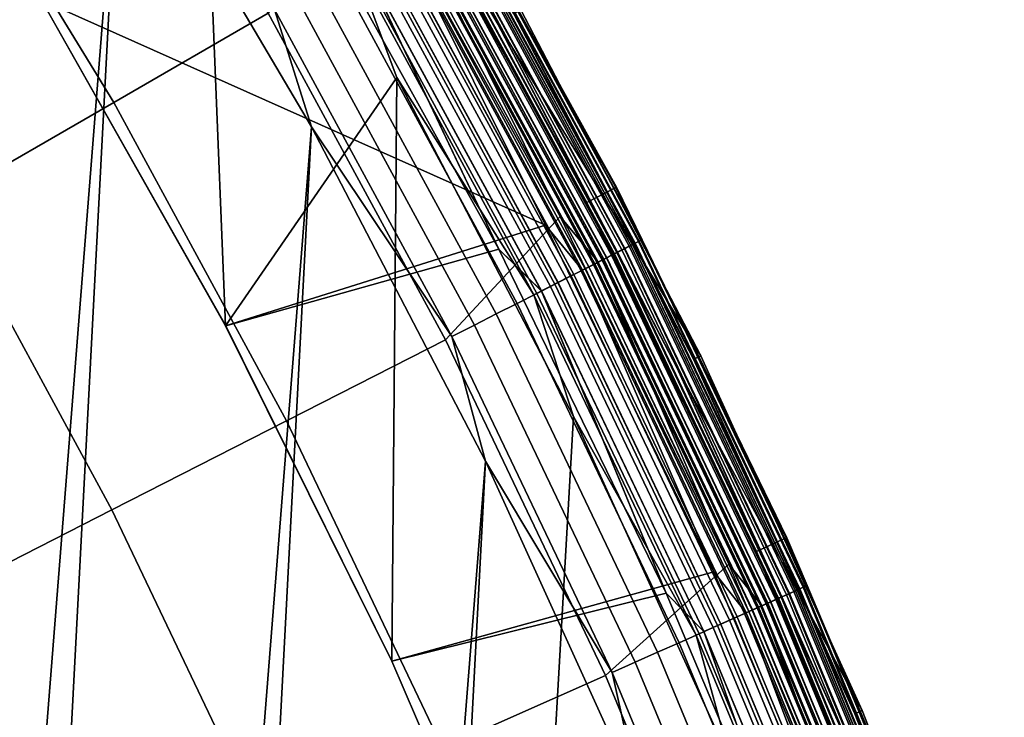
# Model space of a CAD drawing. Header units: metres. Extents: x -167 to 28, y -50 to 27.
# Tile 326 of 331: x 22.16 to 25.86, y 10.69 to 13.31. Entities that reach past the tile are written whole.
import ezdxf

# ---------------------------------------------------------------- set-up
doc = ezdxf.new("R2010")
doc.units = ezdxf.units.M
doc.layers.add('solid_12_065_011_XXX', color=7, linetype='CONTINUOUS')

msp = doc.modelspace()

# ---------------------------------------------------------------- linework, layer by layer
at = {"layer": 'solid_12_065_011_XXX'}
for points in [[(21.75247, 15.305375, 0.2), (22.53614, 14.126105, 0.2), (20.033514, -17.49522, 0.2)], [(24.718548, 12.04672, 24), (23.954493, 13.296704, 0.996509), (23.212866, 14.552764, 0.996509), (24.042204, 13.3455, 24)], [(23.721611, 13.695679, 0.901425), (23.212866, 14.552764, 0.996509), (23.954493, 13.296704, 0.996509)], [(21.802275, 14.158563, 129.094391), (22.513397, 12.998116, 129.094391), (23.094107, 13.333388, 127.764793), (22.364641, 14.523767, 127.764793)], [(22.846098, 14.328956, 24.5), (22.242064, 13.382622, 24.5), (22.933983, 12.158798, 24.5)], [(23.416439, 13.519488, 24.494911), (22.846098, 14.328956, 24.5), (22.933983, 12.158798, 24.5), (23.576563, 13.092319, 24.5)], [(21.184353, 13.75728, 130.388458), (21.875322, 12.629723, 130.388458), (22.513397, 12.998116, 129.094391), (21.802275, 14.158563, 129.094391)], [(22.53614, 14.126105, 0.2), (20.936155, -16.404324, 0.2), (20.033514, -17.49522, 0.2)], [(22.53614, 14.126105, 0.2), (23.255943, 12.906806, 0.2), (20.936155, -16.404324, 0.2)], [(23.11735, 13.346808, 0.205801), (23.255943, 12.906806, 0.2), (22.53614, 14.126105, 0.2)], [(24.399849, 12.678807, 111.80262), (23.690472, 13.959451, 111.80262), (23.584757, 13.89715, 125.863533), (24.290966, 12.622221, 125.863533)], [(23.810534, 13.747018, 111.755402), (23.690472, 13.959451, 111.80262), (24.399849, 12.678807, 111.80262)], [(24.402182, 12.680044, 25.5), (23.692738, 13.96081, 25.5), (23.692738, 13.96081, 110.5), (24.402182, 12.680044, 110.5)], [(23.811371, 13.7475, 110.570518), (24.402182, 12.680044, 110.5), (23.692738, 13.96081, 110.5)], [(23.811291, 13.747456, 25.428843), (23.692738, 13.96081, 25.5), (24.402182, 12.680044, 25.5)], [(23.700123, 13.683271, 126.006737), (24.290966, 12.622221, 125.863533), (23.584757, 13.89715, 125.863533)], [(23.760273, 12.106463, 127.764793), (24.189989, 12.569749, 126.423683), (23.486713, 13.839378, 126.423683), (23.094107, 13.333388, 127.764793)], [(23.650593, 13.654676, 126.288391), (23.486713, 13.839378, 126.423683), (24.189989, 12.569749, 126.423683)], [(23.594156, 13.622092, 111.503677), (24.135216, 12.537474, 111.5), (22.242056, 13.382637, 111.5), (23.433632, 13.804413, 111.5)], [(23.776516, 13.727378, 25.292162), (24.462368, 12.464199, 25.292162), (24.431854, 12.448651, 25.2295), (23.746859, 13.710256, 25.2295)], [(24.462605, 12.46432, 110.707253), (23.776749, 13.727511, 110.707253), (23.74716, 13.710429, 110.769958), (24.432163, 12.448809, 110.769958)], [(24.456102, 12.461006, 24.140318), (23.770428, 13.723863, 24.140318), (23.748878, 13.711421, 24.207253), (24.433931, 12.44971, 24.207253)], [(24.450031, 12.457913, 111.624825), (23.764528, 13.720456, 111.624825), (23.785784, 13.732728, 111.665352), (24.471901, 12.469056, 111.665352)], [(24.469551, 12.467859, 24.07052), (23.783501, 13.73141, 24.07052), (23.770428, 13.723863, 24.140318), (24.456102, 12.461006, 24.140318)], [(23.798141, 13.739863, 25.359066), (24.484615, 12.475534, 25.359066), (24.462368, 12.464199, 25.292162), (23.776516, 13.727378, 25.292162)], [(24.484777, 12.475616, 110.64032), (23.798298, 13.739954, 110.64032), (23.776749, 13.727511, 110.707253), (24.462605, 12.46432, 110.707253)], [(24.469551, 12.467859, 24.07052), (24.015924, 13.331038, 24), (23.783501, 13.73141, 24.07052)], [(24.471901, 12.469056, 111.665352), (23.785784, 13.732728, 111.665352), (23.801247, 13.741656, 111.709244), (24.487812, 12.477163, 111.709244)], [(23.811291, 13.747456, 25.428843), (24.498144, 12.482429, 25.428843), (24.484615, 12.475534, 25.359066), (23.798141, 13.739863, 25.359066)], [(24.498226, 12.48247, 110.570518), (23.811371, 13.7475, 110.570518), (23.798298, 13.739954, 110.64032), (24.484777, 12.475616, 110.64032)], [(24.487812, 12.477163, 111.709244), (23.801247, 13.741656, 111.709244), (23.810534, 13.747018, 111.755402), (24.497366, 12.482032, 111.755402)], [(24.497366, 12.482032, 111.755402), (23.810534, 13.747018, 111.755402), (24.399849, 12.678807, 111.80262)], [(23.811291, 13.747456, 25.428843), (24.402182, 12.680044, 25.5), (24.498144, 12.482429, 25.428843)], [(24.498226, 12.48247, 110.570518), (24.402182, 12.680044, 110.5), (23.811371, 13.7475, 110.570518)], [(22.934019, 12.15873, 111), (23.959639, 12.447317, 111), (23.263136, 13.704976, 111), (22.242073, 13.382609, 111)], [(22.934019, 12.15873, 25), (22.242073, 13.382609, 25), (23.263136, 13.704976, 25), (23.959639, 12.447317, 25)], [(23.444309, 13.535579, 110.994911), (23.263136, 13.704976, 111), (23.959639, 12.447317, 111)], [(23.44376, 13.53526, 25.004999), (23.959639, 12.447317, 25), (23.263136, 13.704976, 25)], [(23.709772, 13.688844, 25.172354), (24.393698, 12.42921, 25.172354), (24.348679, 12.406271, 25.121891), (23.666016, 13.66358, 25.121891)], [(24.394073, 12.429401, 110.827164), (23.710138, 13.689054, 110.827164), (23.666435, 13.663823, 110.877686), (24.349112, 12.406491, 110.877686)], [(24.354784, 12.409383, 111.532928), (23.671951, 13.667007, 111.532928), (23.706892, 13.687181, 111.55777), (24.390734, 12.4277, 111.55777)], [(23.706345, 13.686864, 0.806616), (24.390171, 12.427413, 0.806616), (24.364412, 12.414289, 0.714617), (23.681309, 13.67241, 0.714617)], [(24.40349, 12.434199, 24.26996), (23.71929, 13.694338, 24.26996), (23.682268, 13.672963, 24.32716), (24.365398, 12.414791, 24.32716)], [(23.721611, 13.695679, 0.901425), (24.405878, 12.435416, 0.901425), (24.390171, 12.427413, 0.806616), (23.706345, 13.686864, 0.806616)], [(24.390734, 12.4277, 111.55777), (23.706892, 13.687181, 111.55777), (23.73801, 13.705147, 111.588661), (24.42275, 12.444013, 111.588661)], [(23.746859, 13.710256, 25.2295), (24.431854, 12.448651, 25.2295), (24.393698, 12.42921, 25.172354), (23.709772, 13.688844, 25.172354)], [(24.432163, 12.448809, 110.769958), (23.74716, 13.710429, 110.769958), (23.710138, 13.689054, 110.827164), (24.394073, 12.429401, 110.827164)], [(24.433931, 12.44971, 24.207253), (23.748878, 13.711421, 24.207253), (23.71929, 13.694338, 24.26996), (24.40349, 12.434199, 24.26996)], [(23.721611, 13.695679, 0.901425), (23.954493, 13.296704, 0.996509), (24.405878, 12.435416, 0.901425)], [(24.42275, 12.444013, 111.588661), (23.73801, 13.705147, 111.588661), (23.764528, 13.720456, 111.624825), (24.450031, 12.457913, 111.624825)], [(23.64687, 13.652526, 0.626765), (24.328979, 12.396235, 0.626765), (24.284386, 12.373512, 0.544336), (23.603525, 13.627501, 0.544336)], [(23.666016, 13.66358, 25.121891), (24.348679, 12.406271, 25.121891), (24.297712, 12.380302, 25.079142), (23.616478, 13.63498, 25.079142)], [(24.349112, 12.406491, 110.877686), (23.666435, 13.663823, 110.877686), (23.616947, 13.63525, 110.920509), (24.298195, 12.380548, 110.920509)], [(24.315798, 12.389518, 111.51474), (23.634056, 13.645129, 111.51474), (23.671951, 13.667007, 111.532928), (24.354784, 12.409383, 111.532928)], [(24.365398, 12.414791, 24.32716), (23.682268, 13.672963, 24.32716), (23.638565, 13.647732, 24.377687), (24.320436, 12.391882, 24.377687)], [(23.681309, 13.67241, 0.714617), (24.364412, 12.414289, 0.714617), (24.328979, 12.396235, 0.626765), (23.64687, 13.652526, 0.626765)], [(24.364315, 12.414238, 126.148933), (23.681213, 13.672355, 126.148933), (23.650593, 13.654676, 126.288391), (24.332811, 12.398187, 126.288391)], [(24.332811, 12.398187, 126.288391), (23.650593, 13.654676, 126.288391), (24.189989, 12.569749, 126.423683)], [(24.383768, 12.42415, 126.006737), (23.700123, 13.683271, 126.006737), (23.681213, 13.672355, 126.148933), (24.364315, 12.414238, 126.148933)], [(24.383768, 12.42415, 126.006737), (24.290966, 12.622221, 125.863533), (23.700123, 13.683271, 126.006737)], [(24.26952, 12.365938, 24.420511), (23.589077, 13.61916, 24.420511), (23.534809, 13.587828, 24.454756), (24.213686, 12.337489, 24.454756)], [(23.603525, 13.627501, 0.544336), (24.284386, 12.373512, 0.544336), (24.231277, 12.346453, 0.468529), (23.551907, 13.597699, 0.468529)], [(23.616478, 13.63498, 25.079142), (24.297712, 12.380302, 25.079142), (24.24184, 12.351834, 25.044977), (23.562172, 13.603626, 25.044977)], [(24.298195, 12.380548, 110.920509), (23.616947, 13.63525, 110.920509), (23.562679, 13.603919, 110.954758), (24.242361, 12.352099, 110.954758)], [(24.320436, 12.391882, 24.377687), (23.638565, 13.647732, 24.377687), (23.589077, 13.61916, 24.420511), (24.26952, 12.365938, 24.420511)], [(24.274746, 12.368601, 111.503677), (23.594156, 13.622092, 111.503677), (23.634056, 13.645129, 111.51474), (24.315798, 12.389518, 111.51474)], [(24.274746, 12.368601, 111.503677), (24.135216, 12.537474, 111.5), (23.594156, 13.622092, 111.503677)], [(24.213686, 12.337489, 24.454756), (23.534809, 13.587828, 24.454756), (23.47687, 13.554377, 24.479727), (24.154076, 12.307117, 24.479727)], [(23.551907, 13.597699, 0.468529), (24.231277, 12.346453, 0.468529), (24.170429, 12.315449, 0.400443), (23.492764, 13.563553, 0.400443)], [(23.562172, 13.603626, 25.044977), (24.24184, 12.351834, 25.044977), (24.182201, 12.321446, 25.020092), (23.504206, 13.570159, 25.020092)], [(24.242361, 12.352099, 110.954758), (23.562679, 13.603919, 110.954758), (23.50474, 13.570467, 110.979729), (24.182751, 12.321727, 110.979729)], [(24.154076, 12.307117, 24.479727), (23.47687, 13.554377, 24.479727), (23.416439, 13.519488, 24.494911), (24.091904, 12.275438, 24.494911)], [(23.492764, 13.563553, 0.400443), (24.170429, 12.315449, 0.400443), (24.102722, 12.280951, 0.34107), (23.426954, 13.525558, 0.34107)], [(23.504206, 13.570159, 25.020092), (24.182201, 12.321446, 25.020092), (24.12001, 12.28976, 25.004999), (23.44376, 13.53526, 25.004999)], [(24.182751, 12.321727, 110.979729), (23.50474, 13.570467, 110.979729), (23.444309, 13.535579, 110.994911), (24.120579, 12.290049, 110.994911)], [(23.426954, 13.525558, 0.34107), (24.102722, 12.280951, 0.34107), (24.029142, 12.24346, 0.291271), (23.355438, 13.484268, 0.291271)], [(24.091904, 12.275438, 24.494911), (23.416439, 13.519488, 24.494911), (23.576563, 13.092319, 24.5)], [(23.44376, 13.53526, 25.004999), (24.12001, 12.28976, 25.004999), (23.959639, 12.447317, 25)], [(24.120579, 12.290049, 110.994911), (23.444309, 13.535579, 110.994911), (23.959639, 12.447317, 111)], [(23.355438, 13.484268, 0.291271), (24.029142, 12.24346, 0.291271), (23.950758, 12.203521, 0.25177), (23.279251, 13.440282, 0.25177)], [(23.279251, 13.440282, 0.25177), (23.950758, 12.203521, 0.25177), (23.86871, 12.161715, 0.223141), (23.199503, 13.394239, 0.223141)], [(23.199503, 13.394239, 0.223141), (23.86871, 12.161715, 0.223141), (23.784187, 12.118649, 0.205801), (23.11735, 13.346808, 0.205801)], [(22.242056, 13.382637, 111.5), (22.933971, 12.158819, 111.5), (22.934019, 12.15873, 111), (22.242073, 13.382609, 111)], [(24.135216, 12.537474, 111.5), (22.933971, 12.158819, 111.5), (22.242056, 13.382637, 111.5)], [(22.933983, 12.158798, 24.5), (22.242064, 13.382622, 24.5), (22.242073, 13.382609, 25), (22.934019, 12.15873, 25)], [(22.513397, 12.998116, 129.094391), (23.162811, 11.802042, 129.094391), (23.760273, 12.106463, 127.764793), (23.094107, 13.333388, 127.764793)], [(23.11735, 13.346808, 0.205801), (23.784187, 12.118649, 0.205801), (23.255943, 12.906806, 0.2)], [(24.015924, 13.331038, 24), (24.691425, 12.033889, 24), (24.718548, 12.04672, 24), (24.042204, 13.3455, 24)], [(24.469551, 12.467859, 24.07052), (24.691425, 12.033889, 24), (24.015924, 13.331038, 24)], [(25.324472, 10.714521, 24), (24.62822, 12.002954, 0.996509), (23.954493, 13.296704, 0.996509), (24.718548, 12.04672, 24)], [(24.405878, 12.435416, 0.901425), (23.954493, 13.296704, 0.996509), (24.62822, 12.002954, 0.996509)], [(23.576563, 13.092319, 24.5), (22.933983, 12.158798, 24.5), (23.558611, 10.899353, 24.5)], [(24.240126, 11.818609, 24.5), (23.576563, 13.092319, 24.5), (23.558611, 10.899353, 24.5), (24.114119, 9.607979, 24.5)], [(24.091904, 12.275438, 24.494911), (23.576563, 13.092319, 24.5), (24.240126, 11.818609, 24.5)], [(21.875322, 12.629723, 130.388458), (22.50633, 11.467548, 130.388458), (23.162811, 11.802042, 129.094391), (22.513397, 12.998116, 129.094391)], [(23.255943, 12.906806, 0.2), (21.779463, -15.266941, 0.2), (20.936155, -16.404324, 0.2)], [(23.255943, 12.906806, 0.2), (23.909811, 11.650984, 0.2), (21.779463, -15.266941, 0.2)], [(23.784187, 12.118649, 0.205801), (23.909811, 11.650984, 0.2), (23.255943, 12.906806, 0.2)], [(25.04006, 11.362224, 111.80262), (24.399849, 12.678807, 111.80262), (24.290966, 12.622221, 125.863533), (24.928316, 11.311522, 125.863533)], [(24.497366, 12.482032, 111.755402), (24.399849, 12.678807, 111.80262), (25.04006, 11.362224, 111.80262)], [(25.042456, 11.363335, 25.5), (24.402182, 12.680044, 25.5), (24.402182, 12.680044, 110.5), (25.042456, 11.363335, 110.5)], [(24.498226, 12.48247, 110.570518), (25.042456, 11.363335, 110.5), (24.402182, 12.680044, 110.5)], [(24.498144, 12.482429, 25.428843), (24.402182, 12.680044, 25.5), (25.042456, 11.363335, 25.5)], [(22.50633, 11.467548, 130.388458), (21.875322, 12.629723, 130.388458), (21.181507, 12.229148, 131.643692), (21.792501, 11.103834, 131.643692)], [(24.383768, 12.42415, 126.006737), (24.928316, 11.311522, 125.863533), (24.290966, 12.622221, 125.863533)], [(24.361313, 10.846355, 127.764793), (24.82469, 11.264499, 126.423683), (24.189989, 12.569749, 126.423683), (23.760273, 12.106463, 127.764793)], [(24.332811, 12.398187, 126.288391), (24.189989, 12.569749, 126.423683), (24.82469, 11.264499, 126.423683)], [(24.135216, 12.537474, 111.5), (24.768358, 11.235007, 111.5), (23.558615, 10.899342, 111.5), (22.933971, 12.158819, 111.5)], [(24.274746, 12.368601, 111.503677), (24.768358, 11.235007, 111.5), (24.135216, 12.537474, 111.5)], [(25.068521, 11.161224, 111.624825), (24.450031, 12.457913, 111.624825), (24.471901, 12.469056, 111.665352), (25.090944, 11.171207, 111.665352)], [(25.088535, 11.170135, 24.07052), (24.469551, 12.467859, 24.07052), (24.456102, 12.461006, 24.140318), (25.074745, 11.163996, 24.140318)], [(24.484615, 12.475534, 25.359066), (25.103979, 11.177011, 25.359066), (25.081169, 11.166856, 25.292162), (24.462368, 12.464199, 25.292162)], [(25.104145, 11.177085, 110.64032), (24.484777, 12.475616, 110.64032), (24.462605, 12.46432, 110.707253), (25.081411, 11.166964, 110.707253)], [(25.088535, 11.170135, 24.07052), (24.691425, 12.033889, 24), (24.469551, 12.467859, 24.07052)], [(25.090944, 11.171207, 111.665352), (24.471901, 12.469056, 111.665352), (24.487812, 12.477163, 111.709244), (25.107256, 11.178471, 111.709244)], [(24.498144, 12.482429, 25.428843), (25.117851, 11.183187, 25.428843), (25.103979, 11.177011, 25.359066), (24.484615, 12.475534, 25.359066)], [(25.117933, 11.183225, 110.570518), (24.498226, 12.48247, 110.570518), (24.484777, 12.475616, 110.64032), (25.104145, 11.177085, 110.64032)], [(25.107256, 11.178471, 111.709244), (24.487812, 12.477163, 111.709244), (24.497366, 12.482032, 111.755402), (25.117052, 11.182832, 111.755402)], [(25.117052, 11.182832, 111.755402), (24.497366, 12.482032, 111.755402), (25.04006, 11.362224, 111.80262)], [(24.498144, 12.482429, 25.428843), (25.042456, 11.363335, 25.5), (25.117851, 11.183187, 25.428843)], [(25.117933, 11.183225, 110.570518), (25.042456, 11.363335, 110.5), (24.498226, 12.48247, 110.570518)], [(23.558563, 10.899455, 111), (24.588175, 11.154444, 111), (23.959639, 12.447317, 111), (22.934019, 12.15873, 111)], [(23.558563, 10.899455, 25), (22.934019, 12.15873, 25), (23.959639, 12.447317, 25), (24.588175, 11.154444, 25)], [(24.120579, 12.290049, 110.994911), (23.959639, 12.447317, 111), (24.588175, 11.154444, 111)], [(24.12001, 12.28976, 25.004999), (24.588175, 11.154444, 25), (23.959639, 12.447317, 25)], [(24.393698, 12.42921, 25.172354), (25.010763, 11.135509, 25.172354), (24.964603, 11.114958, 25.121891), (24.348679, 12.406271, 25.121891)], [(25.011147, 11.13568, 110.827164), (24.394073, 12.429401, 110.827164), (24.349112, 12.406491, 110.877686), (24.965048, 11.115155, 110.877686)], [(24.970863, 11.117745, 111.532928), (24.354784, 12.409383, 111.532928), (24.390734, 12.4277, 111.55777), (25.007723, 11.134155, 111.55777)], [(25.020802, 11.139978, 24.26996), (24.40349, 12.434199, 24.26996), (24.365398, 12.414791, 24.32716), (24.981747, 11.12259, 24.32716)], [(24.405878, 12.435416, 0.901425), (25.023251, 11.141068, 0.901425), (25.007145, 11.133899, 0.806616), (24.390171, 12.427413, 0.806616)], [(25.007723, 11.134155, 111.55777), (24.390734, 12.4277, 111.55777), (24.42275, 12.444013, 111.588661), (25.040548, 11.14877, 111.588661)], [(24.431854, 12.448651, 25.2295), (25.049883, 11.152926, 25.2295), (25.010763, 11.135509, 25.172354), (24.393698, 12.42921, 25.172354)], [(25.050201, 11.153068, 110.769958), (24.432163, 12.448809, 110.769958), (24.394073, 12.429401, 110.827164), (25.011147, 11.13568, 110.827164)], [(25.052013, 11.153874, 24.207253), (24.433931, 12.44971, 24.207253), (24.40349, 12.434199, 24.26996), (25.020802, 11.139978, 24.26996)], [(24.405878, 12.435416, 0.901425), (24.62822, 12.002954, 0.996509), (25.023251, 11.141068, 0.901425)], [(25.040548, 11.14877, 111.588661), (24.42275, 12.444013, 111.588661), (24.450031, 12.457913, 111.624825), (25.068521, 11.161224, 111.624825)], [(24.462368, 12.464199, 25.292162), (25.081169, 11.166856, 25.292162), (25.049883, 11.152926, 25.2295), (24.431854, 12.448651, 25.2295)], [(25.081411, 11.166964, 110.707253), (24.462605, 12.46432, 110.707253), (24.432163, 12.448809, 110.769958), (25.050201, 11.153068, 110.769958)], [(25.074745, 11.163996, 24.140318), (24.456102, 12.461006, 24.140318), (24.433931, 12.44971, 24.207253), (25.052013, 11.153874, 24.207253)], [(24.935648, 11.102066, 24.377687), (24.320436, 12.391882, 24.377687), (24.26952, 12.365938, 24.420511), (24.883442, 11.078822, 24.420511)], [(24.328979, 12.396235, 0.626765), (24.944407, 11.105966, 0.626765), (24.898684, 11.085608, 0.544336), (24.284386, 12.373512, 0.544336)], [(24.348679, 12.406271, 25.121891), (24.964603, 11.114958, 25.121891), (24.912348, 11.091692, 25.079142), (24.297712, 12.380302, 25.079142)], [(24.965048, 11.115155, 110.877686), (24.349112, 12.406491, 110.877686), (24.298195, 12.380548, 110.920509), (24.912842, 11.091912, 110.920509)], [(24.930891, 11.099948, 111.51474), (24.315798, 12.389518, 111.51474), (24.354784, 12.409383, 111.532928), (24.970863, 11.117745, 111.532928)], [(24.981747, 11.12259, 24.32716), (24.365398, 12.414791, 24.32716), (24.320436, 12.391882, 24.377687), (24.935648, 11.102066, 24.377687)], [(24.364412, 12.414289, 0.714617), (24.980736, 11.12214, 0.714617), (24.944407, 11.105966, 0.626765), (24.328979, 12.396235, 0.626765)], [(24.980635, 11.122095, 126.148933), (24.364315, 12.414238, 126.148933), (24.332811, 12.398187, 126.288391), (24.948336, 11.107715, 126.288391)], [(24.948336, 11.107715, 126.288391), (24.332811, 12.398187, 126.288391), (24.82469, 11.264499, 126.423683)], [(25.000582, 11.130976, 126.006737), (24.383768, 12.42415, 126.006737), (24.364315, 12.414238, 126.148933), (24.980635, 11.122095, 126.148933)], [(24.390171, 12.427413, 0.806616), (25.007145, 11.133899, 0.806616), (24.980736, 11.12214, 0.714617), (24.364412, 12.414289, 0.714617)], [(25.000582, 11.130976, 126.006737), (24.928316, 11.311522, 125.863533), (24.383768, 12.42415, 126.006737)], [(24.883442, 11.078822, 24.420511), (24.26952, 12.365938, 24.420511), (24.213686, 12.337489, 24.454756), (24.826197, 11.053335, 24.454756)], [(24.284386, 12.373512, 0.544336), (24.898684, 11.085608, 0.544336), (24.844233, 11.061365, 0.468529), (24.231277, 12.346453, 0.468529)], [(24.297712, 12.380302, 25.079142), (24.912348, 11.091692, 25.079142), (24.855062, 11.066187, 25.044977), (24.24184, 12.351834, 25.044977)], [(24.912842, 11.091912, 110.920509), (24.298195, 12.380548, 110.920509), (24.242361, 12.352099, 110.954758), (24.855597, 11.066424, 110.954758)], [(24.888802, 11.081208, 111.503677), (24.274746, 12.368601, 111.503677), (24.315798, 12.389518, 111.51474), (24.930891, 11.099948, 111.51474)], [(24.888802, 11.081208, 111.503677), (24.768358, 11.235007, 111.5), (24.274746, 12.368601, 111.503677)], [(24.182201, 12.321446, 25.020092), (24.793915, 11.038961, 25.020092), (24.730152, 11.010573, 25.004999), (24.12001, 12.28976, 25.004999)], [(24.794477, 11.039213, 110.979729), (24.182751, 12.321727, 110.979729), (24.120579, 12.290049, 110.994911), (24.730732, 11.010832, 110.994911)], [(24.826197, 11.053335, 24.454756), (24.213686, 12.337489, 24.454756), (24.154076, 12.307117, 24.479727), (24.765078, 11.026123, 24.479727)], [(24.231277, 12.346453, 0.468529), (24.844233, 11.061365, 0.468529), (24.781845, 11.033588, 0.400443), (24.170429, 12.315449, 0.400443)], [(24.24184, 12.351834, 25.044977), (24.855062, 11.066187, 25.044977), (24.793915, 11.038961, 25.020092), (24.182201, 12.321446, 25.020092)], [(24.855597, 11.066424, 110.954758), (24.242361, 12.352099, 110.954758), (24.182751, 12.321727, 110.979729), (24.794477, 11.039213, 110.979729)], [(24.102722, 12.280951, 0.34107), (24.712425, 11.002681, 0.34107), (24.636984, 10.969092, 0.291271), (24.029142, 12.24346, 0.291271)], [(24.765078, 11.026123, 24.479727), (24.154076, 12.307117, 24.479727), (24.091904, 12.275438, 24.494911), (24.701334, 10.997743, 24.494911)], [(24.170429, 12.315449, 0.400443), (24.781845, 11.033588, 0.400443), (24.712425, 11.002681, 0.34107), (24.102722, 12.280951, 0.34107)], [(24.12001, 12.28976, 25.004999), (24.730152, 11.010573, 25.004999), (24.588175, 11.154444, 25)], [(24.730732, 11.010832, 110.994911), (24.120579, 12.290049, 110.994911), (24.588175, 11.154444, 111)], [(24.029142, 12.24346, 0.291271), (24.636984, 10.969092, 0.291271), (24.556618, 10.933311, 0.25177), (23.950758, 12.203521, 0.25177)], [(24.701334, 10.997743, 24.494911), (24.091904, 12.275438, 24.494911), (24.240126, 11.818609, 24.5)], [(23.950758, 12.203521, 0.25177), (24.556618, 10.933311, 0.25177), (24.472492, 10.895856, 0.223141), (23.86871, 12.161715, 0.223141)], [(22.933971, 12.158819, 111.5), (23.558615, 10.899342, 111.5), (23.558563, 10.899455, 111), (22.934019, 12.15873, 111)], [(23.558611, 10.899353, 24.5), (22.933983, 12.158798, 24.5), (22.934019, 12.15873, 25), (23.558563, 10.899455, 25)], [(23.86871, 12.161715, 0.223141), (24.472492, 10.895856, 0.223141), (24.385832, 10.857272, 0.205801), (23.784187, 12.118649, 0.205801)], [(23.162811, 11.802042, 129.094391), (23.748739, 10.57362, 129.094391), (24.361313, 10.846355, 127.764793), (23.760273, 12.106463, 127.764793)], [(23.784187, 12.118649, 0.205801), (24.385832, 10.857272, 0.205801), (23.909811, 11.650984, 0.2)], [(24.691425, 12.033889, 24), (25.297022, 10.702425, 24), (25.324472, 10.714521, 24), (24.718548, 12.04672, 24)], [(25.088535, 11.170135, 24.07052), (25.297022, 10.702425, 24), (24.691425, 12.033889, 24)], [(25.858955, 9.351154, 24), (25.232136, 10.675178, 0.996509), (24.62822, 12.002954, 0.996509), (25.324472, 10.714521, 24)], [(25.023251, 11.141068, 0.901425), (24.62822, 12.002954, 0.996509), (25.232136, 10.675178, 0.996509)], [(22.50633, 11.467548, 130.388458), (23.075651, 10.273942, 130.388458), (23.748739, 10.57362, 129.094391), (23.162811, 11.802042, 129.094391)], [(24.834955, 10.511333, 24.5), (24.240126, 11.818609, 24.5), (24.114119, 9.607979, 24.5), (24.598927, 8.288352, 24.5)], [(24.701334, 10.997743, 24.494911), (24.240126, 11.818609, 24.5), (24.834955, 10.511333, 24.5)], [(23.909811, 11.650984, 0.2), (22.561016, -14.086345, 0.2), (21.779463, -15.266941, 0.2)], [(23.909811, 11.650984, 0.2), (24.495947, 10.362094, 0.2), (22.561016, -14.086345, 0.2)], [(24.385832, 10.857272, 0.205801), (24.495947, 10.362094, 0.2), (23.909811, 11.650984, 0.2)], [(23.075651, 10.273942, 130.388458), (22.50633, 11.467548, 130.388458), (21.792501, 11.103834, 131.643692), (22.343765, 9.948086, 131.643692)], [(25.609295, 10.013431, 111.80262), (25.04006, 11.362224, 111.80262), (24.928316, 11.311522, 125.863533), (25.495007, 9.96876, 125.863533)], [(25.117052, 11.182832, 111.755402), (25.04006, 11.362224, 111.80262), (25.609295, 10.013431, 111.80262)], [(25.611744, 10.014416, 25.5), (25.042456, 11.363335, 25.5), (25.042456, 11.363335, 110.5), (25.611744, 10.014416, 110.5)], [(25.117933, 11.183225, 110.570518), (25.611744, 10.014416, 110.5), (25.042456, 11.363335, 110.5)], [(25.117851, 11.183187, 25.428843), (25.042456, 11.363335, 25.5), (25.611744, 10.014416, 25.5)], [(25.000582, 11.130976, 126.006737), (25.495007, 9.96876, 125.863533), (24.928316, 11.311522, 125.863533)], [(24.895582, 9.556519, 127.764793), (25.389023, 9.927318, 126.423683), (24.82469, 11.264499, 126.423683), (24.361313, 10.846355, 127.764793)], [(24.948336, 11.107715, 126.288391), (24.82469, 11.264499, 126.423683), (25.389023, 9.927318, 126.423683)], [(24.768358, 11.235007, 111.5), (25.331234, 9.900785, 111.5), (24.114126, 9.607965, 111.5), (23.558615, 10.899342, 111.5)], [(24.888802, 11.081208, 111.503677), (25.331234, 9.900785, 111.5), (24.768358, 11.235007, 111.5)], [(25.618299, 9.833943, 111.624825), (25.068521, 11.161224, 111.624825), (25.090944, 11.171207, 111.665352), (25.641212, 9.842739, 111.665352)], [(25.638752, 9.841795, 24.07052), (25.088535, 11.170135, 24.07052), (25.074745, 11.163996, 24.140318), (25.624659, 9.836385, 24.140318)], [(25.103979, 11.177011, 25.359066), (25.654535, 9.847854, 25.359066), (25.631224, 9.838904, 25.292162), (25.081169, 11.166856, 25.292162)], [(25.654703, 9.847918, 110.64032), (25.104145, 11.177085, 110.64032), (25.081411, 11.166964, 110.707253), (25.631472, 9.839001, 110.707253)], [(25.638752, 9.841795, 24.07052), (25.297022, 10.702425, 24), (25.088535, 11.170135, 24.07052)], [(25.641212, 9.842739, 111.665352), (25.090944, 11.171207, 111.665352), (25.107256, 11.178471, 111.709244), (25.657883, 9.849138, 111.709244)], [(25.117851, 11.183187, 25.428843), (25.668711, 9.853294, 25.428843), (25.654535, 9.847854, 25.359066), (25.103979, 11.177011, 25.359066)], [(25.668795, 9.853328, 110.570518), (25.117933, 11.183225, 110.570518), (25.104145, 11.177085, 110.64032), (25.654703, 9.847918, 110.64032)], [(25.657883, 9.849138, 111.709244), (25.107256, 11.178471, 111.709244), (25.117052, 11.182832, 111.755402), (25.667894, 9.852982, 111.755402)], [(25.667894, 9.852982, 111.755402), (25.117052, 11.182832, 111.755402), (25.609295, 10.013431, 111.80262)], [(25.117851, 11.183187, 25.428843), (25.611744, 10.014416, 25.5), (25.668711, 9.853294, 25.428843)], [(25.668795, 9.853328, 110.570518), (25.611744, 10.014416, 110.5), (25.117933, 11.183225, 110.570518)], [(24.114138, 9.607936, 111), (25.147024, 9.829906, 111), (24.588175, 11.154444, 111), (23.558563, 10.899455, 111)], [(24.114138, 9.607936, 25), (23.558563, 10.899455, 25), (24.588175, 11.154444, 25), (25.147024, 9.829906, 25)], [(24.730732, 11.010832, 110.994911), (24.588175, 11.154444, 111), (25.147024, 9.829906, 111)], [(24.730152, 11.010573, 25.004999), (25.147024, 9.829906, 25), (24.588175, 11.154444, 25)], [(25.010763, 11.135509, 25.172354), (25.559273, 9.811286, 25.172354), (25.512102, 9.793179, 25.121891), (24.964603, 11.114958, 25.121891)], [(25.559666, 9.811437, 110.827164), (25.011147, 11.13568, 110.827164), (24.965048, 11.115155, 110.877686), (25.512556, 9.793352, 110.877686)], [(25.518501, 9.795634, 111.532928), (24.970863, 11.117745, 111.532928), (25.007723, 11.134155, 111.55777), (25.556168, 9.810094, 111.55777)], [(25.007145, 11.133899, 0.806616), (25.555576, 9.809867, 0.806616), (25.528589, 9.799507, 0.714617), (24.980736, 11.12214, 0.714617)], [(25.569532, 9.815224, 24.26996), (25.020802, 11.139978, 24.26996), (24.981747, 11.12259, 24.32716), (25.529621, 9.799904, 24.32716)], [(25.023251, 11.141068, 0.901425), (25.572035, 9.816185, 0.901425), (25.555576, 9.809867, 0.806616), (25.007145, 11.133899, 0.806616)], [(25.556168, 9.810094, 111.55777), (25.007723, 11.134155, 111.55777), (25.040548, 11.14877, 111.588661), (25.589712, 9.82297, 111.588661)], [(25.049883, 11.152926, 25.2295), (25.599253, 9.826632, 25.2295), (25.559273, 9.811286, 25.172354), (25.010763, 11.135509, 25.172354)], [(25.599577, 9.826756, 110.769958), (25.050201, 11.153068, 110.769958), (25.011147, 11.13568, 110.827164), (25.559666, 9.811437, 110.827164)], [(25.601429, 9.827468, 24.207253), (25.052013, 11.153874, 24.207253), (25.020802, 11.139978, 24.26996), (25.569532, 9.815224, 24.26996)], [(25.023251, 11.141068, 0.901425), (25.232136, 10.675178, 0.996509), (25.572035, 9.816185, 0.901425)], [(25.589712, 9.82297, 111.588661), (25.040548, 11.14877, 111.588661), (25.068521, 11.161224, 111.624825), (25.618299, 9.833943, 111.624825)], [(25.081169, 11.166856, 25.292162), (25.631224, 9.838904, 25.292162), (25.599253, 9.826632, 25.2295), (25.049883, 11.152926, 25.2295)], [(25.631472, 9.839001, 110.707253), (25.081411, 11.166964, 110.707253), (25.050201, 11.153068, 110.769958), (25.599577, 9.826756, 110.769958)], [(25.624659, 9.836385, 24.140318), (25.074745, 11.163996, 24.140318), (25.052013, 11.153874, 24.207253), (25.601429, 9.827468, 24.207253)], [(22.343765, 9.948086, 131.643692), (21.792501, 11.103834, 131.643692), (21.022364, 10.713361, 132.856903), (21.554325, 9.598278, 132.856903)], [(25.482512, 9.781819, 24.377687), (24.935648, 11.102066, 24.377687), (24.883442, 11.078822, 24.420511), (25.429161, 9.76134, 24.420511)], [(25.434637, 9.763443, 111.503677), (24.888802, 11.081208, 111.503677), (24.930891, 11.099948, 111.51474), (25.477652, 9.779954, 111.51474)], [(24.944407, 11.105966, 0.626765), (25.491463, 9.785255, 0.626765), (25.444736, 9.76732, 0.544336), (24.898684, 11.085608, 0.544336)], [(24.964603, 11.114958, 25.121891), (25.512102, 9.793179, 25.121891), (25.4587, 9.772679, 25.079142), (24.912348, 11.091692, 25.079142)], [(25.512556, 9.793352, 110.877686), (24.965048, 11.115155, 110.877686), (24.912842, 11.091912, 110.920509), (25.459206, 9.772873, 110.920509)], [(25.477652, 9.779954, 111.51474), (24.930891, 11.099948, 111.51474), (24.970863, 11.117745, 111.532928), (25.518501, 9.795634, 111.532928)], [(25.529621, 9.799904, 24.32716), (24.981747, 11.12259, 24.32716), (24.935648, 11.102066, 24.377687), (25.482512, 9.781819, 24.377687)], [(24.980736, 11.12214, 0.714617), (25.528589, 9.799507, 0.714617), (25.491463, 9.785255, 0.626765), (24.944407, 11.105966, 0.626765)], [(25.528484, 9.799467, 126.148933), (24.980635, 11.122095, 126.148933), (24.948336, 11.107715, 126.288391), (25.495478, 9.786797, 126.288391)], [(25.495478, 9.786797, 126.288391), (24.948336, 11.107715, 126.288391), (25.389023, 9.927318, 126.423683)], [(25.54887, 9.807292, 126.006737), (25.000582, 11.130976, 126.006737), (24.980635, 11.122095, 126.148933), (25.528484, 9.799467, 126.148933)], [(25.54887, 9.807292, 126.006737), (25.495007, 9.96876, 125.863533), (25.000582, 11.130976, 126.006737)], [(24.844233, 11.061365, 0.468529), (25.389091, 9.745959, 0.468529), (25.325335, 9.721485, 0.400443), (24.781845, 11.033588, 0.400443)], [(24.855062, 11.066187, 25.044977), (25.400158, 9.750207, 25.044977), (25.337669, 9.72622, 25.020092), (24.793915, 11.038961, 25.020092)], [(25.400705, 9.750417, 110.954758), (24.855597, 11.066424, 110.954758), (24.794477, 11.039213, 110.979729), (25.338245, 9.726441, 110.979729)], [(25.429161, 9.76134, 24.420511), (24.883442, 11.078822, 24.420511), (24.826197, 11.053335, 24.454756), (25.370661, 9.738884, 24.454756)], [(24.898684, 11.085608, 0.544336), (25.444736, 9.76732, 0.544336), (25.389091, 9.745959, 0.468529), (24.844233, 11.061365, 0.468529)], [(24.912348, 11.091692, 25.079142), (25.4587, 9.772679, 25.079142), (25.400158, 9.750207, 25.044977), (24.855062, 11.066187, 25.044977)], [(25.459206, 9.772873, 110.920509), (24.912842, 11.091912, 110.920509), (24.855597, 11.066424, 110.954758), (25.400705, 9.750417, 110.954758)], [(25.434637, 9.763443, 111.503677), (25.331234, 9.900785, 111.5), (24.888802, 11.081208, 111.503677)], [(25.308201, 9.714909, 24.479727), (24.765078, 11.026123, 24.479727), (24.701334, 10.997743, 24.494911), (25.243059, 9.689902, 24.494911)], [(24.781845, 11.033588, 0.400443), (25.325335, 9.721485, 0.400443), (25.254395, 9.694254, 0.34107), (24.712425, 11.002681, 0.34107)], [(24.793915, 11.038961, 25.020092), (25.337669, 9.72622, 25.020092), (25.272509, 9.701207, 25.004999), (24.730152, 11.010573, 25.004999)], [(25.338245, 9.726441, 110.979729), (24.794477, 11.039213, 110.979729), (24.730732, 11.010832, 110.994911), (25.273102, 9.701435, 110.994911)], [(25.370661, 9.738884, 24.454756), (24.826197, 11.053335, 24.454756), (24.765078, 11.026123, 24.479727), (25.308201, 9.714909, 24.479727)], [(24.712425, 11.002681, 0.34107), (25.254395, 9.694254, 0.34107), (25.177298, 9.66466, 0.291271), (24.636984, 10.969092, 0.291271)], [(25.243059, 9.689902, 24.494911), (24.701334, 10.997743, 24.494911), (24.834955, 10.511333, 24.5)], [(24.730152, 11.010573, 25.004999), (25.272509, 9.701207, 25.004999), (25.147024, 9.829906, 25)], [(25.273102, 9.701435, 110.994911), (24.730732, 11.010832, 110.994911), (25.147024, 9.829906, 111)], [(24.636984, 10.969092, 0.291271), (25.177298, 9.66466, 0.291271), (25.095169, 9.633133, 0.25177), (24.556618, 10.933311, 0.25177)], [(24.556618, 10.933311, 0.25177), (25.095169, 9.633133, 0.25177), (25.009199, 9.600132, 0.223141), (24.472492, 10.895856, 0.223141)], [(23.558615, 10.899342, 111.5), (24.114126, 9.607965, 111.5), (24.114138, 9.607936, 111), (23.558563, 10.899455, 111)], [(24.114119, 9.607979, 24.5), (23.558611, 10.899353, 24.5), (23.558563, 10.899455, 25), (24.114138, 9.607936, 25)], [(24.472492, 10.895856, 0.223141), (25.009199, 9.600132, 0.223141), (24.920637, 9.566136, 0.205801), (24.385832, 10.857272, 0.205801)], [(23.748739, 10.57362, 129.094391), (24.269573, 9.316216, 129.094391), (24.895582, 9.556519, 127.764793), (24.361313, 10.846355, 127.764793)], [(24.385832, 10.857272, 0.205801), (24.920637, 9.566136, 0.205801), (24.495947, 10.362094, 0.2)], [(25.297022, 10.702425, 24), (25.830627, 9.34129, 24), (25.858955, 9.351154, 24), (25.324472, 10.714521, 24)], [(25.638752, 9.841795, 24.07052), (25.830627, 9.34129, 24), (25.297022, 10.702425, 24)]]:
    msp.add_3dface(points, dxfattribs=at)

doc.saveas('drawing.dxf')
